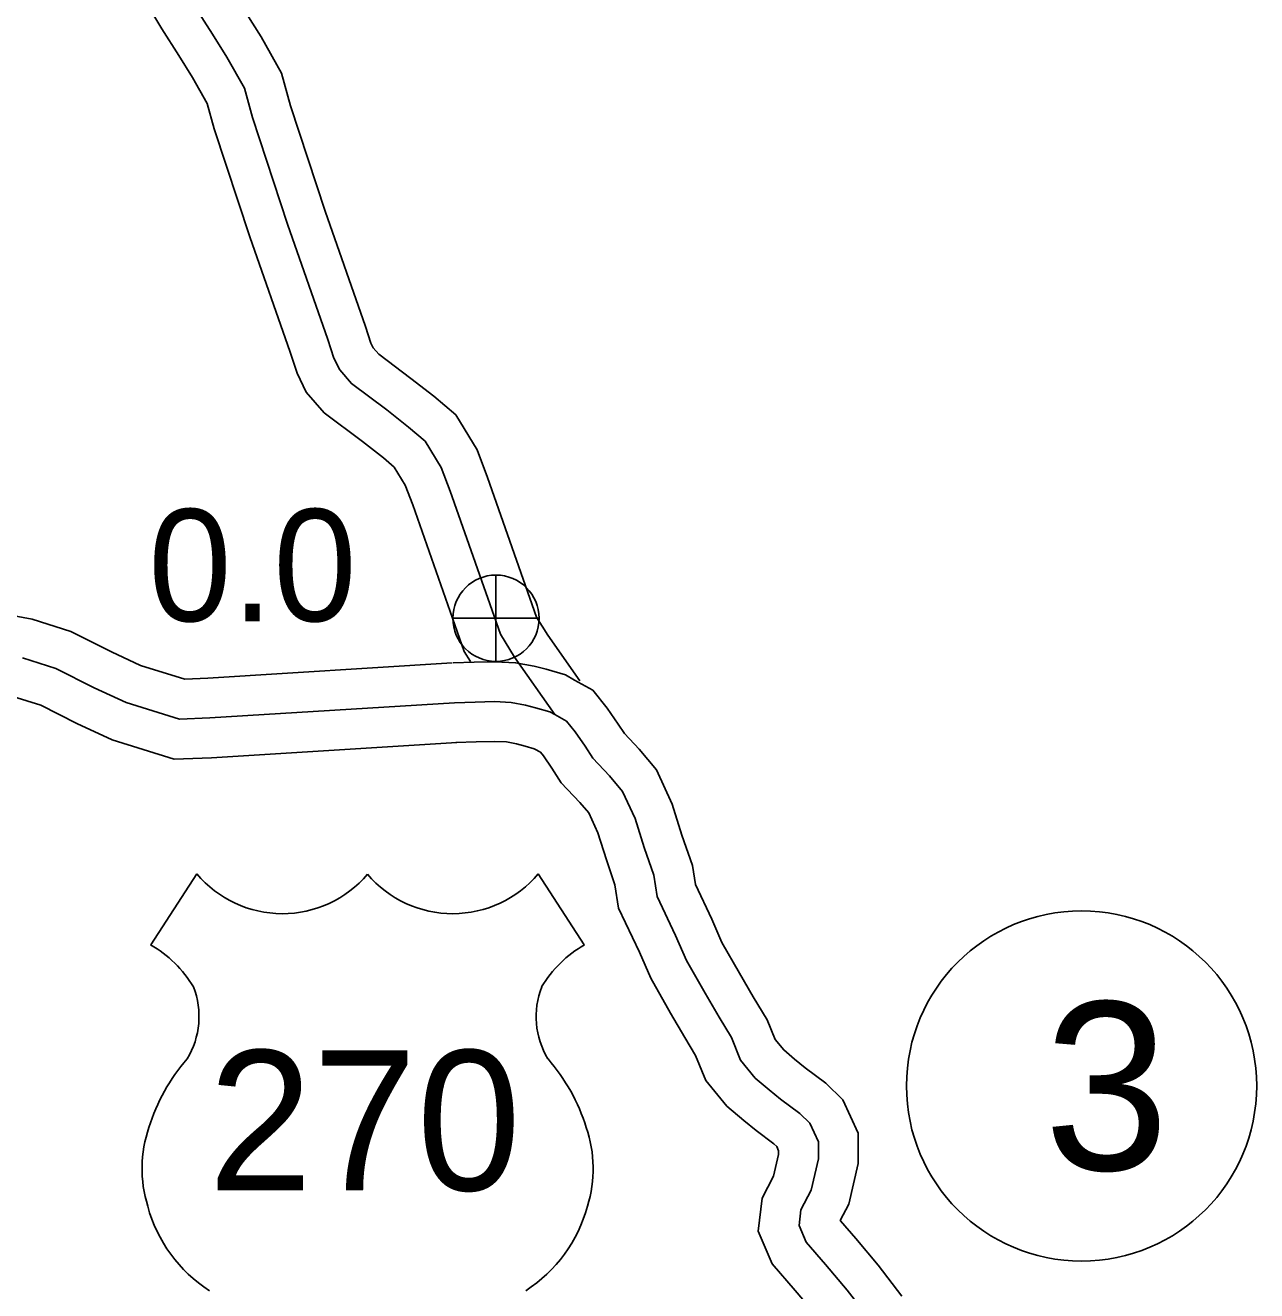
# Model space of a CAD drawing. Extents: x -83719 to 153526, y -11835 to 11446.
# Drawn here: x -4660.1 to -4505.4, y -2993.1 to -2834.1 of the extents above; entities that cross this region are included whole.
import ezdxf

# ---------------------------------------------------------------- set-up
doc = ezdxf.new("R2010")
doc.units = 0
for name, color, linetype in [('Level 10', 7, 'Continuous'), ('Level 15', 7, 'Continuous'), ('Level 22', 7, 'Continuous'), ('Level 25', 7, 'Continuous'), ('Level 26', 7, 'Continuous'), ('Level 27', 7, 'Continuous'), ('Level 59', 7, 'Continuous')]:
    doc.layers.add(name, color=color, linetype=linetype)

msp = doc.modelspace()

# ---------------------------------------------------------------- linework, layer by layer
at = {"layer": 'Level 10'}
for points in [[(-4642.32, -2817.49), (-4639.12, -2822.67), (-4636.71, -2825.55), (-4634.44, -2829.33), (-4632.36, -2832.59), (-4630.5, -2835.57), (-4627.94, -2840.14), (-4626.8, -2844.26), (-4622.43, -2857.5), (-4617.38, -2871.98), (-4616.69, -2874.05), (-4616.4, -2874.66), (-4615.7, -2875.47), (-4611.66, -2878.49), (-4608.8, -2880.74), (-4606.04, -2883.08), (-4603.35, -2887.49), (-4602.04, -2890.93), (-4595.88, -2908.49), (-4594.48, -2910.77), (-4590.45, -2916.5)], [(-4650.82, -2822.75), (-4647.25, -2828.54), (-4644.88, -2831.37), (-4642.95, -2834.59), (-4640.82, -2837.92), (-4639.11, -2840.67), (-4637.25, -2843.97), (-4636.38, -2847.15), (-4631.9, -2860.71), (-4626.85, -2875.2), (-4625.97, -2877.84), (-4624.81, -2880.21), (-4622.57, -2882.82), (-4617.75, -2886.43), (-4615.13, -2888.48), (-4613.75, -2889.66), (-4612.37, -2891.91), (-4611.43, -2894.37), (-4604.96, -2912.81), (-4604.19, -2914.06)]]:
    msp.add_lwpolyline(points, dxfattribs=at)
at = {"layer": 'Level 15'}
for points in [[(-4663.35, -2907.98), (-4659.26, -2908.75), (-4654.39, -2910.28), (-4649.29, -2912.87), (-4645.63, -2914.55), (-4640.09, -2916.27), (-4637.2, -2916.16), (-4606.5, -2914.25)], [(-4606.35, -2914.25), (-4603.72, -2914.16), (-4601.09, -2914.11), (-4598.52, -2914.23), (-4596.18, -2914.65), (-4594.69, -2915.05), (-4592.24, -2915.73), (-4591.1, -2916.4), (-4588.82, -2917.68), (-4587.01, -2919.91), (-4585.61, -2921.93), (-4584.85, -2923.12), (-4582.98, -2925.1), (-4580.81, -2927.67), (-4578.82, -2931.99), (-4577.61, -2935.87), (-4576.29, -2939.7), (-4575.91, -2942.09), (-4573.86, -2946.44), (-4572.58, -2949.37), (-4570.37, -2953.24), (-4568.65, -2956.19), (-4566.9, -2959.09), (-4565.92, -2961.55), (-4564.83, -2962.87), (-4563.48, -2964.02), (-4562.13, -2965.1), (-4559.55, -2967.06), (-4557.4, -2969.13), (-4555.48, -2973.32), (-4555.46, -2977.13), (-4556.66, -2982.23), (-4557.73, -2984.3), (-4557.71, -2984.35), (-4555.78, -2986.57), (-4552.95, -2989.91), (-4549.98, -2993.79)], [(-4661.69, -2918.47), (-4658.17, -2919.57), (-4653.64, -2921.87), (-4649.22, -2923.9), (-4641.42, -2926.32), (-4636.71, -2926.15), (-4605.88, -2924.24)], [(-4606.02, -2924.24), (-4603.46, -2924.16), (-4601.22, -2924.11), (-4599.65, -2924.18), (-4598.38, -2924.42), (-4597.32, -2924.7), (-4596.16, -2925.02), (-4596.08, -2925.07), (-4595.39, -2925.46), (-4595.01, -2925.92), (-4593.94, -2927.46), (-4592.78, -2929.3), (-4590.43, -2931.78), (-4589.33, -2933.09), (-4588.18, -2935.58), (-4587.11, -2938.99), (-4586.03, -2942.13), (-4585.57, -2945.07), (-4582.96, -2950.58), (-4581.53, -2953.86), (-4579.03, -2958.24), (-4577.24, -2961.3), (-4575.89, -2963.55), (-4574.63, -2966.72), (-4571.97, -2969.93), (-4569.85, -2971.72), (-4568.29, -2972.98), (-4566.06, -2974.67), (-4565.7, -2975.02), (-4565.47, -2975.53), (-4565.47, -2975.99), (-4566.11, -2978.74), (-4567.53, -2981.5), (-4568.02, -2985.66), (-4566.28, -2989.73), (-4563.37, -2993.08), (-4560.73, -2996.19)]]:
    msp.add_lwpolyline(points, dxfattribs=at)
at = {"layer": 'Level 22'}
for p, q in [((-4638.56, -2940.75), (-4644.33, -2949.67)), ((-4595.66, -2940.75), (-4589.89, -2949.67))]:
    msp.add_line(p, q, dxfattribs=at)
for centre, radius, start, end in [((-4627.82, -2931.71), 14.04, 220.075, 319.6701), ((-4606.41, -2931.71), 14.04, 220.3299, 319.925), ((-4651.87, -2962.63), 14.99, 30.7809, 59.9883), ((-4582.36, -2962.63), 14.99, 120.0117, 149.2191), ((-4648.57, -2958.67), 10.28, 328.8105, 21.2108), ((-4585.65, -2958.67), 10.28, 158.7892, 211.1895), ((-4621.7, -2979.74), 23.97, 138.9565, 162.6913), ((-4612.52, -2979.74), 23.97, 17.3087, 41.0435), ((-4629.61, -2977.77), 15.84, 160.9576, 197.3819), ((-4604.61, -2977.77), 15.84, 342.6181, 19.0424), ((-4627.04, -2977.73), 18.33, 195.1074, 237.1312), ((-4607.19, -2977.73), 18.33, 302.8688, 344.8926)]:
    msp.add_arc(centre, radius, start, end, dxfattribs=at)
at = {"layer": 'Level 26'}
for p, q in [((-4600.98, -2914.05), (-4600.98, -2903.22)), ((-4606.4, -2908.63), (-4595.56, -2908.63))]:
    msp.add_line(p, q, dxfattribs=at)
msp.add_circle((-4600.98, -2908.63), 5.42, dxfattribs=at)
at = {"layer": 'Level 27'}
msp.add_circle((-4527.4, -2967.4), 22, dxfattribs=at)
at = {"layer": 'Level 59'}
for points in [[(-4646.57, -2820.12), (-4643.18, -2825.6), (-4640.79, -2828.46), (-4638.69, -2831.96), (-4636.59, -2835.26), (-4634.81, -2838.12), (-4632.59, -2842.05), (-4631.59, -2845.71), (-4627.16, -2859.1), (-4622.11, -2873.59), (-4621.33, -2875.95), (-4620.6, -2877.43), (-4619.14, -2879.14), (-4614.7, -2882.46), (-4611.96, -2884.61), (-4609.89, -2886.37), (-4607.86, -2889.7), (-4606.74, -2892.65), (-4600.42, -2910.65), (-4598.66, -2913.52), (-4593.59, -2920.73)], [(-4660.47, -2913.61), (-4656.28, -2914.93), (-4651.46, -2917.37), (-4647.43, -2919.23), (-4640.75, -2921.3), (-4636.95, -2921.15), (-4606.19, -2919.24)], [(-4606.19, -2919.24), (-4603.59, -2919.16), (-4601.16, -2919.11), (-4599.09, -2919.2), (-4597.28, -2919.54), (-4596.01, -2919.88), (-4594.2, -2920.38), (-4593.59, -2920.73), (-4592.11, -2921.57), (-4591.01, -2922.92), (-4589.78, -2924.7), (-4588.82, -2926.21), (-4586.7, -2928.44), (-4585.07, -2930.38), (-4583.5, -2933.79), (-4582.36, -2937.43), (-4581.16, -2940.92), (-4580.74, -2943.58), (-4578.41, -2948.51), (-4577.05, -2951.62), (-4574.7, -2955.74), (-4572.95, -2958.75), (-4571.4, -2961.32), (-4570.27, -2964.14), (-4568.4, -2966.4), (-4566.67, -2967.87), (-4565.21, -2969.04), (-4562.81, -2970.86), (-4561.55, -2972.08), (-4560.47, -2974.42), (-4560.46, -2976.56), (-4561.39, -2980.48), (-4562.67, -2982.98), (-4562.9, -2984.92), (-4561.99, -2987.04), (-4559.57, -2989.83), (-4556.84, -2993.05), (-4553.97, -2996.8)]]:
    msp.add_lwpolyline(points, dxfattribs=at)

# ---------------------------------------------------------------- texts
at = {"layer": 'Level 22'}
msp.add_text('270', height=17.6, dxfattribs=at).set_placement((-4637.11, -2980.52))
at = {"layer": 'Level 25'}
msp.add_text('0.0', height=14.08, dxfattribs=at).set_placement((-4644.66, -2909))
at = {"layer": 'Level 27'}
msp.add_text('3', height=21.12, dxfattribs=at).set_placement((-4532.12, -2977.96))

doc.saveas('drawing.dxf')
